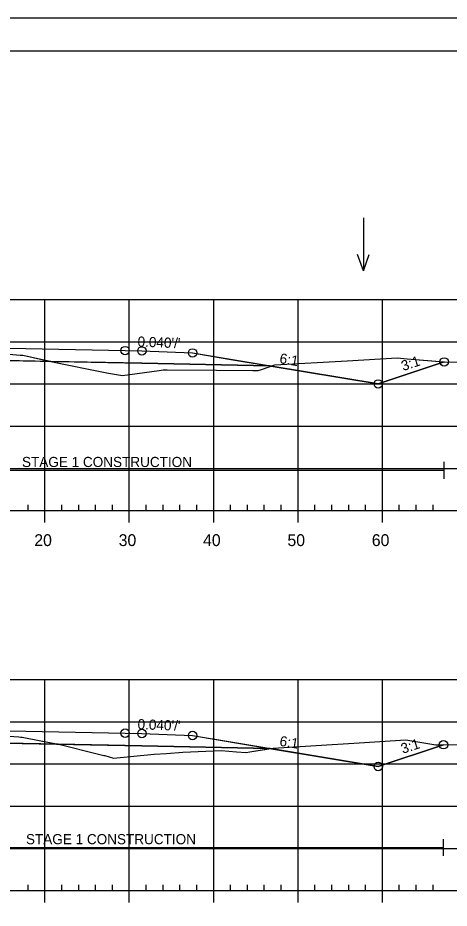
# Model space of a CAD drawing. Extents: x 1365647 to 1367999, y 387113 to 400173.
# Drawn here: x 1365910.9 to 1365962, y 394094.1 to 394199.5 of the extents above; entities that cross this region are included whole.
import ezdxf

# ---------------------------------------------------------------- set-up
doc = ezdxf.new("R2010")
doc.units = 0
for name, color, linetype in [('R_Alt Surface', 7, 'Continuous'), ('R_Axis', 7, 'Continuous'), ('R_Axis Annot', 7, 'Continuous'), ('R_Border', 7, 'Continuous'), ('R_Contours', 7, 'Continuous'), ('R_Exist Surface', 7, 'Continuous'), ('R_Fin Surface', 7, 'Continuous'), ('R_Fin Surface Annot', 7, 'Continuous'), ('R_Grid', 7, 'Continuous'), ('R_No Plot', 7, 'Continuous'), ('R_Proposed Const Limits', 7, 'Continuous'), ('R_Water', 7, 'Continuous'), ('R_Water Annot', 7, 'Continuous')]:
    doc.layers.add(name, color=color, linetype=linetype)

msp = doc.modelspace()

# ---------------------------------------------------------------- linework, layer by layer
at = {"layer": 'R_Alt Surface'}
for points in [[(1365847.47, 394158.34), (1365862.59, 394158.64), (1365881.85, 394159.03), (1365881.85, 394160.31), (1365894.09, 394160.56), (1365905.48, 394160.33), (1365905.48, 394159.04), (1365925.59, 394158.64), (1365940.72, 394158.34)], [(1365847.47, 394113.03), (1365862.59, 394113.33), (1365881.62, 394113.71), (1365881.62, 394115), (1365894.09, 394115.25), (1365905.26, 394115.02), (1365905.26, 394113.73), (1365925.59, 394113.33), (1365940.72, 394113.03)]]:
    msp.add_lwpolyline(points, dxfattribs=at)
at = {"layer": 'R_Axis'}
for p, q in [((1365749.09, 394141.19), (1366039.09, 394141.19)), ((1365912.09, 394141.19), (1365912.09, 394141.89)), ((1365914.09, 394139.79), (1365914.09, 394141.19)), ((1365916.09, 394141.19), (1365916.09, 394141.89)), ((1365918.09, 394141.19), (1365918.09, 394141.89)), ((1365920.09, 394141.19), (1365920.09, 394141.89)), ((1365922.09, 394141.19), (1365922.09, 394141.89)), ((1365924.09, 394139.79), (1365924.09, 394141.19)), ((1365926.09, 394141.19), (1365926.09, 394141.89)), ((1365928.09, 394141.19), (1365928.09, 394141.89)), ((1365930.09, 394141.19), (1365930.09, 394141.89)), ((1365932.09, 394141.19), (1365932.09, 394141.89)), ((1365934.09, 394139.79), (1365934.09, 394141.19)), ((1365936.09, 394141.19), (1365936.09, 394141.89)), ((1365938.09, 394141.19), (1365938.09, 394141.89)), ((1365940.09, 394141.19), (1365940.09, 394141.89)), ((1365942.09, 394141.19), (1365942.09, 394141.89)), ((1365944.09, 394139.79), (1365944.09, 394141.19)), ((1365946.09, 394141.19), (1365946.09, 394141.89)), ((1365948.09, 394141.19), (1365948.09, 394141.89)), ((1365950.09, 394141.19), (1365950.09, 394141.89)), ((1365952.09, 394141.19), (1365952.09, 394141.89)), ((1365954.09, 394139.79), (1365954.09, 394141.19)), ((1365956.09, 394141.19), (1365956.09, 394141.89)), ((1365958.09, 394141.19), (1365958.09, 394141.89)), ((1365960.09, 394141.19), (1365960.09, 394141.89)), ((1365912.09, 394096.19), (1365912.09, 394096.89)), ((1365916.09, 394096.19), (1365916.09, 394096.89)), ((1365918.09, 394096.19), (1365918.09, 394096.89)), ((1365920.09, 394096.19), (1365920.09, 394096.89)), ((1365922.09, 394096.19), (1365922.09, 394096.89)), ((1365926.09, 394096.19), (1365926.09, 394096.89)), ((1365928.09, 394096.19), (1365928.09, 394096.89)), ((1365930.09, 394096.19), (1365930.09, 394096.89)), ((1365932.09, 394096.19), (1365932.09, 394096.89)), ((1365936.09, 394096.19), (1365936.09, 394096.89)), ((1365938.09, 394096.19), (1365938.09, 394096.89)), ((1365940.09, 394096.19), (1365940.09, 394096.89)), ((1365942.09, 394096.19), (1365942.09, 394096.89)), ((1365946.09, 394096.19), (1365946.09, 394096.89)), ((1365948.09, 394096.19), (1365948.09, 394096.89)), ((1365950.09, 394096.19), (1365950.09, 394096.89)), ((1365952.09, 394096.19), (1365952.09, 394096.89)), ((1365956.09, 394096.19), (1365956.09, 394096.89)), ((1365958.09, 394096.19), (1365958.09, 394096.89)), ((1365960.09, 394096.19), (1365960.09, 394096.89)), ((1365749.09, 394096.19), (1366039.09, 394096.19)), ((1365914.09, 394094.79), (1365914.09, 394096.19)), ((1365924.09, 394094.79), (1365924.09, 394096.19)), ((1365934.09, 394094.79), (1365934.09, 394096.19)), ((1365944.09, 394094.79), (1365944.09, 394096.19)), ((1365954.09, 394094.79), (1365954.09, 394096.19))]:
    msp.add_line(p, q, dxfattribs=at)
at = {"layer": 'R_Border'}
msp.add_line((1365736.09, 394195.65), (1366052.27, 394195.65), dxfattribs=at)
at = {"layer": 'R_Contours'}
for points in [[(1365905.48, 394160.08), (1365907.28, 394159.94), (1365911.14, 394159.61), (1365911.3, 394159.6), (1365911.47, 394159.59), (1365911.61, 394159.56), (1365911.83, 394159.51), (1365914.78, 394158.86), (1365905.48, 394159.04)], [(1365940.92, 394158.3), (1365941.33, 394158.44), (1365949.91, 394158.93), (1365955.82, 394159.27), (1365957.01, 394159.18), (1365961.41, 394158.8), (1365953.59, 394156.19)], [(1365914.78, 394158.86), (1365916.33, 394158.52), (1365919.86, 394157.81), (1365921.05, 394157.57), (1365921.62, 394157.46), (1365923.3, 394157.17), (1365927.62, 394157.79), (1365928.09, 394157.85), (1365928.59, 394157.85), (1365934.41, 394157.81), (1365938.72, 394157.77), (1365939.38, 394157.77), (1365939.77, 394157.91), (1365940.92, 394158.3), (1365940.72, 394158.34), (1365925.59, 394158.64)], [(1365905.26, 394114.83), (1365910.42, 394114.43), (1365911, 394114.38), (1365911.24, 394114.36), (1365911.41, 394114.34), (1365911.77, 394114.27), (1365915.64, 394113.53), (1365905.26, 394113.73)], [(1365940.8, 394113.01), (1365941.15, 394113.07), (1365951.32, 394113.7), (1365956.88, 394114.04), (1365958.99, 394113.69), (1365960.4, 394113.44), (1365961.32, 394113.46), (1365953.59, 394110.88)], [(1365915.64, 394113.53), (1365916.05, 394113.45), (1365920.14, 394112.44), (1365921.06, 394112.2), (1365921.18, 394112.17), (1365922.2, 394111.89), (1365927.03, 394112.33), (1365928.5, 394112.44), (1365930.44, 394112.57), (1365934.97, 394112.78), (1365936.8, 394112.64), (1365937.93, 394112.55), (1365938.38, 394112.62), (1365940.8, 394113.01), (1365940.72, 394113.03), (1365925.59, 394113.33)]]:
    msp.add_lwpolyline(points, close=True, dxfattribs=at)
at = {"layer": 'R_Exist Surface'}
for points in [[(1365907.28, 394159.94), (1365911.14, 394159.61), (1365911.3, 394159.6), (1365911.47, 394159.59), (1365911.61, 394159.56), (1365911.83, 394159.51), (1365916.33, 394158.52), (1365919.86, 394157.81), (1365921.05, 394157.57), (1365921.62, 394157.46), (1365923.3, 394157.17), (1365927.62, 394157.79), (1365928.09, 394157.85), (1365928.59, 394157.85), (1365934.41, 394157.81), (1365938.72, 394157.77), (1365939.38, 394157.77), (1365939.77, 394157.91), (1365941.33, 394158.44), (1365949.91, 394158.93), (1365955.82, 394159.27), (1365957.01, 394159.18), (1365961.81, 394158.76), (1365993.34, 394159.43)], [(1365910.42, 394114.43), (1365911, 394114.38), (1365911.24, 394114.36), (1365911.41, 394114.34), (1365911.77, 394114.27), (1365916.05, 394113.45), (1365920.14, 394112.44), (1365921.06, 394112.2), (1365921.18, 394112.17), (1365922.2, 394111.89), (1365927.03, 394112.33), (1365928.5, 394112.44), (1365930.44, 394112.57), (1365934.97, 394112.78), (1365936.8, 394112.64), (1365937.93, 394112.55), (1365938.38, 394112.62), (1365941.15, 394113.07), (1365951.32, 394113.7), (1365956.88, 394114.04), (1365958.99, 394113.69), (1365960.4, 394113.44), (1365977.82, 394113.67)]]:
    msp.add_lwpolyline(points, dxfattribs=at)
at = {"layer": 'R_Fin Surface'}
for points in [[(1365832.09, 394157.03), (1365834.59, 394156.19), (1365852.3, 394159.14), (1365856.59, 394159.86), (1365862.59, 394160.1), (1365864.59, 394160.14), (1365894.09, 394160.73), (1365923.59, 394160.14), (1365925.59, 394160.1), (1365931.59, 394159.86), (1365935.89, 394159.14), (1365953.59, 394156.19), (1365961.41, 394158.8)], [(1365832.09, 394157.03), (1365834.59, 394156.19), (1365847.47, 394158.34), (1365856.59, 394159.86), (1365862.59, 394160.1), (1365864.59, 394160.14), (1365894.09, 394160.73), (1365923.59, 394160.14), (1365925.59, 394160.1), (1365931.59, 394159.86), (1365940.72, 394158.34), (1365953.59, 394156.19), (1365961.41, 394158.8)], [(1365856.59, 394159.86), (1365862.59, 394160.1), (1365864.59, 394160.14), (1365894.09, 394160.73), (1365923.59, 394160.14), (1365925.59, 394160.1), (1365931.59, 394159.86)], [(1365833.32, 394111.3), (1365834.59, 394110.88), (1365852.3, 394113.83), (1365856.59, 394114.55), (1365862.59, 394114.79), (1365864.59, 394114.83), (1365894.09, 394115.42), (1365923.59, 394114.83), (1365925.59, 394114.79), (1365931.59, 394114.55), (1365935.89, 394113.83), (1365953.59, 394110.88), (1365961.32, 394113.46)], [(1365833.32, 394111.3), (1365834.59, 394110.88), (1365847.47, 394113.03), (1365856.59, 394114.55), (1365862.59, 394114.79), (1365864.59, 394114.83), (1365894.09, 394115.42), (1365923.59, 394114.83), (1365925.59, 394114.79), (1365931.59, 394114.55), (1365940.72, 394113.03), (1365953.59, 394110.88), (1365961.32, 394113.46)], [(1365856.59, 394114.55), (1365862.59, 394114.79), (1365864.59, 394114.83), (1365894.09, 394115.42), (1365923.59, 394114.83), (1365925.59, 394114.79), (1365931.59, 394114.55)]]:
    msp.add_lwpolyline(points, dxfattribs=at)
at = {"layer": 'R_Grid'}
for p, q in [((1365749.09, 394166.19), (1366039.09, 394166.19)), ((1365914.09, 394141.19), (1365914.09, 394166.19)), ((1365924.09, 394141.19), (1365924.09, 394166.19)), ((1365934.09, 394141.19), (1365934.09, 394166.19)), ((1365944.09, 394141.19), (1365944.09, 394166.19)), ((1365954.09, 394141.19), (1365954.09, 394166.19)), ((1365749.09, 394161.19), (1366039.09, 394161.19)), ((1365749.09, 394156.19), (1366039.09, 394156.19)), ((1365749.09, 394151.19), (1366039.09, 394151.19)), ((1365749.09, 394146.19), (1366039.09, 394146.19)), ((1365749.09, 394141.19), (1366039.09, 394141.19)), ((1365749.09, 394121.19), (1366039.09, 394121.19)), ((1365914.09, 394096.19), (1365914.09, 394121.19)), ((1365924.09, 394096.19), (1365924.09, 394121.19)), ((1365934.09, 394096.19), (1365934.09, 394121.19)), ((1365944.09, 394096.19), (1365944.09, 394121.19)), ((1365954.09, 394096.19), (1365954.09, 394121.19)), ((1365749.09, 394116.19), (1366039.09, 394116.19)), ((1365749.09, 394111.19), (1366039.09, 394111.19)), ((1365749.09, 394106.19), (1366039.09, 394106.19)), ((1365749.09, 394101.19), (1366039.09, 394101.19)), ((1365749.09, 394096.19), (1366039.09, 394096.19))]:
    msp.add_line(p, q, dxfattribs=at)
at = {"layer": 'R_No Plot'}
msp.add_line((1365723.69, 394199.55), (1366057.03, 394199.55), dxfattribs=at)
msp.add_lwpolyline([(1365723.69, 394199.55), (1366057.03, 394199.55), (1366057.03, 393986.21), (1365723.69, 393986.21)], close=True, dxfattribs=at)
for centre in [(1365923.59, 394160.14), (1365923.59, 394160.14), (1365923.59, 394160.14), (1365923.59, 394160.14), (1365923.59, 394160.14), (1365925.59, 394160.1), (1365925.59, 394160.1), (1365925.59, 394160.1), (1365925.59, 394160.1), (1365925.59, 394160.1), (1365931.59, 394159.86), (1365931.59, 394159.86), (1365931.59, 394159.86), (1365931.59, 394159.86), (1365931.59, 394159.86), (1365961.41, 394158.8), (1365961.41, 394158.8), (1365953.59, 394156.19), (1365953.59, 394156.19), (1365953.59, 394156.19), (1365953.59, 394156.19), (1365953.59, 394156.19), (1365923.59, 394114.83), (1365923.59, 394114.83), (1365923.59, 394114.83), (1365923.59, 394114.83), (1365923.59, 394114.83), (1365925.59, 394114.79), (1365925.59, 394114.79), (1365925.59, 394114.79), (1365925.59, 394114.79), (1365925.59, 394114.79), (1365931.59, 394114.55), (1365931.59, 394114.55), (1365931.59, 394114.55), (1365931.59, 394114.55), (1365931.59, 394114.55), (1365961.32, 394113.46), (1365961.32, 394113.46), (1365953.59, 394110.88), (1365953.59, 394110.88), (1365953.59, 394110.88), (1365953.59, 394110.88), (1365953.59, 394110.88)]:
    msp.add_circle(centre, 0.5, dxfattribs=at)
at = {"layer": 'R_Proposed Const Limits'}
for points in [[(1365931.59, 394159.86), (1365953.59, 394156.19), (1365961.41, 394158.8)], [(1365931.59, 394114.55), (1365953.59, 394110.88), (1365961.32, 394113.46)]]:
    msp.add_lwpolyline(points, dxfattribs=at)
at = {"layer": 'R_Water'}
for p, q in [((1365961.41, 394144.96), (1365961.41, 394146.96)), ((1365881.85, 394145.96), (1365961.41, 394145.96)), ((1365961.32, 394100.29), (1365961.32, 394102.29)), ((1365881.62, 394101.29), (1365961.32, 394101.29))]:
    msp.add_line(p, q, dxfattribs=at)
at = {"layer": 'R_Water Annot'}
for p, q in [((1365951.83, 394175.87), (1365951.83, 394169.59)), ((1365951.83, 394169.59), (1365951.13, 394171.51)), ((1365951.83, 394169.59), (1365952.53, 394171.51))]:
    msp.add_line(p, q, dxfattribs=at)

# ---------------------------------------------------------------- texts
at = {"layer": 'R_Axis Annot'}
for s, p in [('20', (1365912.83, 394136.99)), ('30', (1365922.83, 394136.99)), ('40', (1365932.83, 394136.99)), ('50', (1365942.83, 394136.99)), ('60', (1365952.83, 394136.99))]:
    msp.add_text(s, height=1.4, dxfattribs=at).set_placement(p)
at = {"layer": 'R_Fin Surface Annot'}
for s, rotation, p in [("0.040'/'", 357.7094, (1365925.05, 394160.62)), ('6:1', 350.5377, (1365941.83, 394158.66)), ('3:1', 18.4349, (1365956.55, 394157.71)), ("0.040'/'", 357.7094, (1365925.05, 394115.31)), ('6:1', 350.5377, (1365941.83, 394113.35)), ('3:1', 18.4349, (1365956.51, 394112.38))]:
    msp.add_text(s, height=1.2, rotation=rotation, dxfattribs=at).set_placement(p)
at = {"layer": 'R_Water'}
for p in [(1365911.37, 394146.35), (1365911.84, 394101.68)]:
    msp.add_text('STAGE 1 CONSTRUCTION', height=1.2, dxfattribs=at).set_placement(p)

doc.saveas('drawing.dxf')
